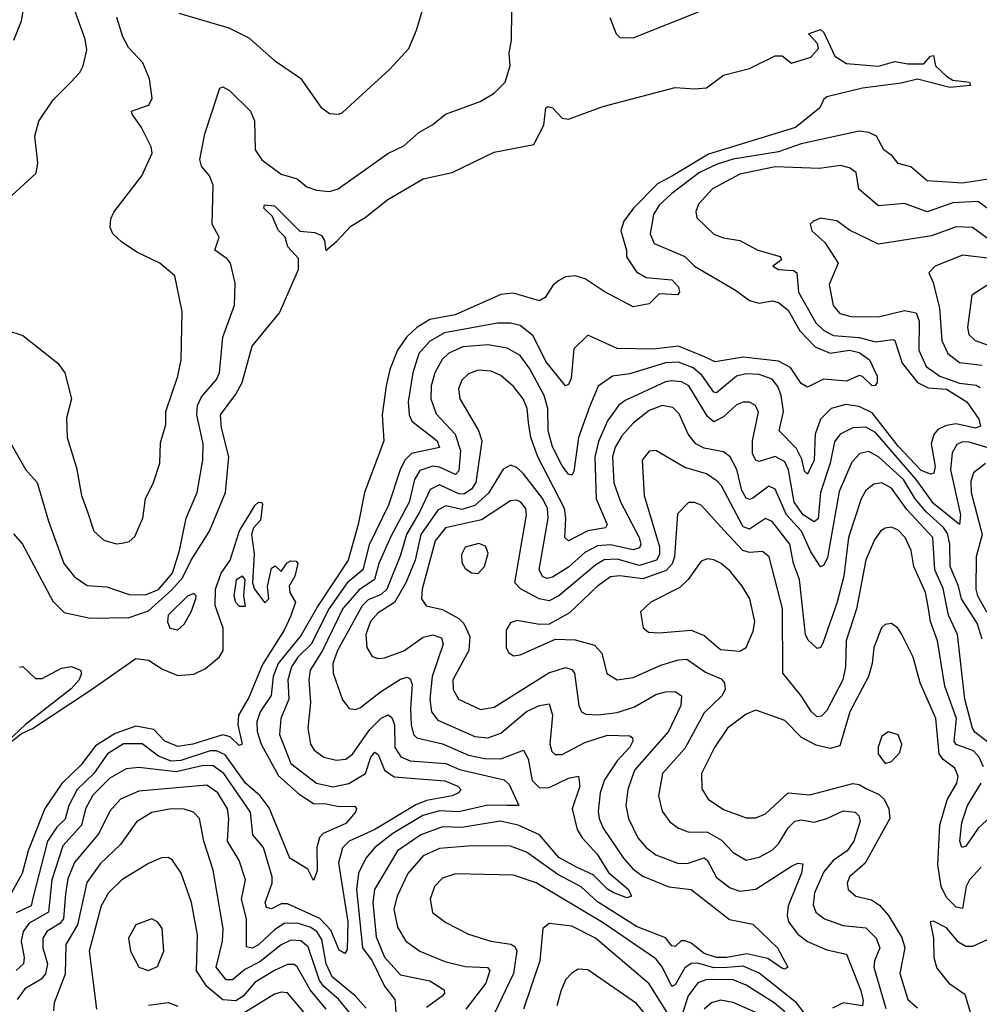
# Model space of a CAD drawing. Extents: x 1552294 to 1694791, y 811929 to 917222.
# Tile 269 of 643: x 1580386 to 1583357, y 903940 to 906988. Entities that reach past the tile are written whole.
import ezdxf

# ---------------------------------------------------------------- set-up
doc = ezdxf.new("R2010")
doc.units = 0

msp = doc.modelspace()

# ---------------------------------------------------------------- linework, layer by layer
at = {"layer": '0CON10XD'}
for points in [[(1580367.8, 906925), (1580391.5, 906985), (1580423.2, 907175)], [(1580878.5, 907008.5), (1581033.5, 906963.5), (1581095, 906932.5), (1581175, 906862.2), (1581255, 906807.5), (1581317.6, 906717.6), (1581345, 906698), (1581373.9, 906696.1), (1581385, 906701.2), (1581532, 906835), (1581590.9, 906899.1), (1581614.3, 906955.7), (1581664.3, 907125.7)], [(1580325, 906411.2), (1580436.4, 906513.6), (1580442.2, 906545), (1580432.4, 906627.6), (1580445.4, 906674.6), (1580489.8, 906740.2), (1580544.4, 906795), (1580571.9, 906825), (1580581.9, 906845), (1580593.5, 906895), (1580588, 906928), (1580553.2, 907025)], [(1580355, 905681.2), (1580404.6, 905595), (1580439.7, 905555), (1580475, 905435.6), (1580522.4, 905305), (1580555, 905263.1), (1580595, 905236.7), (1580655, 905232.4), (1580725, 905209), (1580775, 905207.3), (1580815, 905224.7), (1580858.4, 905275), (1580880.5, 905345), (1580900.7, 905445), (1580935.3, 905525), (1580952.4, 905625), (1580953.7, 905675), (1580933.8, 905765), (1580936.6, 905793.4), (1580949, 905821), (1580995, 905874.7), (1581004.8, 905895), (1581014.5, 906005.5), (1581051.1, 906105), (1581053.1, 906173.1), (1581038.2, 906235), (1581028.4, 906248.4), (1580989.4, 906275), (1581003.6, 906315), (1580981.1, 906355), (1580985, 906476), (1580972.9, 906505), (1580948.5, 906535), (1580942.9, 906555), (1580958.9, 906635), (1581005, 906776.7), (1581015, 906780), (1581035, 906768.6), (1581100.5, 906705), (1581112.3, 906675), (1581114.6, 906585), (1581135, 906554.5), (1581195, 906510.5), (1581245, 906495.5), (1581275, 906470.9), (1581305, 906460.5), (1581345, 906456.7), (1581372, 906465), (1581525, 906573.8), (1581575, 906597.9), (1581621, 906639), (1581665, 906663.8), (1581704.1, 906695.9), (1581811.5, 906735), (1581855, 906760.4), (1581888.5, 906795), (1581904.5, 906845), (1581901.5, 906885), (1581908.8, 906925), (1581909.6, 907015)], [(1582212.5, 906995), (1582231.9, 906945), (1582243.2, 906933.2), (1582285, 906932.4), (1582492.5, 907015)], [(1580595.5, 905464.5), (1580615.3, 905405.3), (1580646.6, 905376.6), (1580684.4, 905365.6), (1580702.6, 905367.4), (1580725, 905373.1), (1580741.7, 905388.3), (1580766.9, 905445), (1580775.4, 905505), (1580800, 905555), (1580819.4, 905615), (1580821.7, 905678.3), (1580837.8, 905735), (1580837.7, 905775), (1580875.3, 905885), (1580885.4, 905935), (1580889.1, 906085), (1580865.6, 906195), (1580820, 906235), (1580748.4, 906268.4), (1580700.8, 906300.8), (1580674, 906325), (1580665.8, 906345), (1580668.3, 906371.7), (1580677.6, 906392.4), (1580764.3, 906505), (1580795.6, 906575), (1580792.9, 906595), (1580763.3, 906655), (1580734, 906696), (1580732, 906705), (1580763.6, 906716.4), (1580786, 906724), (1580795.7, 906745), (1580787.5, 906805), (1580766.8, 906855), (1580722.5, 906902.5), (1580704.7, 906935), (1580686.1, 906995)], [(1580366.8, 905396.8), (1580394.8, 905364.8), (1580488, 905188), (1580523.2, 905153.2), (1580604.2, 905135.8), (1580725, 905137.3), (1580785, 905158.2), (1580856.6, 905223.4), (1580890, 905260), (1580916.3, 905315), (1580973.4, 905405), (1581023.3, 905525), (1581032.9, 905635), (1581010, 905725), (1581007.6, 905765), (1581055, 905828.5), (1581074.2, 905865), (1581105, 905977.9), (1581189.7, 906080.3), (1581248.6, 906215), (1581248.5, 906248.5), (1581215.6, 906285), (1581207.1, 906315), (1581186.3, 906336.3), (1581168.6, 906378.6), (1581141.1, 906405), (1581144, 906415), (1581175, 906411.6), (1581253.2, 906333.2), (1581299, 906329), (1581319.8, 906319.8), (1581329.2, 906305), (1581333.3, 906273.3), (1581367.3, 906302.7), (1581410.5, 906349.5), (1581455, 906376.2), (1581525, 906431.2), (1581635, 906495.5), (1581724.6, 906515.4), (1581855, 906578.1), (1581977.6, 906602.4), (1582008, 906662), (1582014.7, 906715), (1582020.9, 906719.1), (1582035.7, 906715), (1582065, 906683.3), (1582085, 906680), (1582190.8, 906719.2), (1582415, 906778.1), (1582475, 906773.8), (1582512.3, 906777.7), (1582565, 906816.7), (1582645, 906837.5), (1582725, 906876.7), (1582746.2, 906876.2), (1582775, 906853.3), (1582835, 906872.5), (1582858.8, 906898.8), (1582856, 906915), (1582827.5, 906945), (1582865, 906958), (1582875, 906948.8), (1582908.8, 906875), (1582945, 906852.5), (1583045, 906844.4), (1583095, 906859.1), (1583135, 906851.6), (1583185, 906851.4), (1583205, 906875.6), (1583215, 906877.8), (1583221.1, 906845), (1583255, 906813.1), (1583275, 906800.6), (1583326.7, 906795), (1583329.2, 906785), (1583265, 906778.9), (1583165, 906804.4), (1583115, 906791.8), (1582995, 906776), (1582885, 906749.2), (1582875, 906742.5), (1582863.3, 906715), (1582787.8, 906655), (1582518.4, 906571.6), (1582406.7, 906505), (1582360.3, 906479.7), (1582286, 906405), (1582256.1, 906365), (1582246.5, 906335), (1582264.7, 906275), (1582264.3, 906254.3), (1582295, 906207.7), (1582325, 906190), (1582405, 906182.5), (1582425, 906161.2), (1582428.6, 906145), (1582423.1, 906136.9), (1582365, 906140), (1582335, 906108.8), (1582285, 906099.2), (1582195, 906147.1), (1582136.1, 906186.1), (1582105, 906195.2), (1582075, 906191.8), (1582051.7, 906178.3), (1582036.1, 906165), (1582012.2, 906127.8), (1581995, 906117.5), (1581915, 906141.3), (1581875, 906137.7), (1581733.9, 906075), (1581655, 906060), (1581615.6, 906035), (1581583.5, 906005), (1581555.5, 905965), (1581531.2, 905905), (1581520.2, 905855), (1581507.6, 905765), (1581513.1, 905685), (1581453.3, 905525), (1581433.8, 905425), (1581402.3, 905315), (1581309.7, 905175), (1581257.3, 905082.7), (1581186.1, 904995), (1581170.9, 904955), (1581163.9, 904896.1), (1581129.7, 904845), (1581120.1, 904815), (1581121.3, 904785), (1581133.8, 904745), (1581186.9, 904646.9), (1581250.5, 904590.5), (1581295, 904561.9), (1581335, 904561.1), (1581375, 904551.9), (1581423.6, 904553.6), (1581428.8, 904545), (1581425.7, 904535), (1581395, 904500), (1581325, 904468.4), (1581313.7, 904456.3), (1581306, 904425), (1581307.1, 904352.9), (1581295, 904323.8), (1581277.9, 904357.9), (1581222.4, 904392.4), (1581158, 904548), (1581129.8, 904585), (1581084.4, 904624.4), (1581022.3, 904712.3), (1580995, 904724.5), (1580975, 904724.4), (1580885, 904695.1), (1580855, 904692.9), (1580815, 904707.9), (1580765, 904746.2), (1580706.6, 904746.6), (1580658, 904715), (1580615.1, 904654.9), (1580563.7, 904605), (1580537.8, 904555), (1580526.7, 904513.3), (1580501.2, 904488.8), (1580471.4, 904445), (1580427.4, 904272.6), (1580421.1, 904245), (1580375, 904223.4)], [(1583385, 906494.5), (1583305, 906481.8), (1583195, 906489.7), (1583145, 906532.8), (1583105, 906542.9), (1583086.7, 906566.7), (1583061.5, 906585), (1583038.1, 906628.1), (1583015, 906638.7), (1582985, 906642.8), (1582805, 906604), (1582735, 906579.7), (1582595, 906556.2), (1582545, 906541.4), (1582490.8, 906515), (1582405, 906450.4), (1582365, 906414.3), (1582347.9, 906385), (1582337.5, 906325), (1582349.6, 906295), (1582444.5, 906255), (1582474.6, 906225), (1582601.4, 906151.4), (1582645, 906118.9), (1582675, 906111.2), (1582715, 906118.3), (1582735, 906112.5), (1582765, 906089.2), (1582801.3, 906025), (1582848.5, 905975), (1582895, 905955.9), (1582955, 905965.5), (1582985, 905957.9), (1583016.3, 905935), (1583040.8, 905885), (1583040.5, 905865), (1583034.3, 905855.7), (1583024.7, 905854.7), (1582995, 905883.8), (1582985, 905886.7), (1582945, 905869.5), (1582874.7, 905875.3), (1582825, 905850.8), (1582805, 905862.1), (1582771.6, 905911.6), (1582735, 905931.2), (1582625, 905943.3), (1582538.6, 905928.6), (1582505.9, 905945), (1582425, 905977.6), (1582348.4, 905968.4), (1582235, 905970), (1582145, 906011.9), (1582100.9, 905969.1), (1582092.8, 905877.2), (1582085, 905859.2), (1582075, 905854.3), (1582015, 905930.3), (1581975, 906009.7), (1581935, 906041.1), (1581905, 906048.7), (1581865, 906048.4), (1581701, 906019), (1581655, 905993), (1581621.5, 905955), (1581602.8, 905895), (1581588.6, 905805), (1581591, 905765), (1581599.6, 905745), (1581678.6, 905685), (1581685.9, 905664.1), (1581598.2, 905645), (1581577.9, 905625), (1581564, 905595), (1581527.7, 905485), (1581467.9, 905362.1), (1581447.8, 905285), (1581399.6, 905245), (1581343.7, 905165), (1581288.4, 905055), (1581246.9, 905015), (1581226.8, 904985), (1581215.7, 904945), (1581218.6, 904885), (1581194, 904825), (1581190.4, 904775), (1581225.4, 904685.4), (1581305, 904624.5), (1581355, 904613.4), (1581405, 904623.4), (1581456.5, 904655), (1581473, 904705), (1581485, 904720.8), (1581495, 904712.9), (1581514.9, 904664.9), (1581545, 904644.6), (1581701.9, 904631.9)], [(1583380.4, 906405), (1583352, 906425), (1583275, 906421.7), (1583195, 906393.3), (1583125, 906418.9), (1583045, 906412.5), (1582983.2, 906463.2), (1582975, 906515.6), (1582955, 906530), (1582927.3, 906537.3), (1582862.2, 906527.8), (1582725, 906532.9), (1582615, 906510.4), (1582530.4, 906465), (1582487.7, 906417.7), (1582478.8, 906395), (1582481.8, 906375), (1582535, 906324.5), (1582565, 906312.9), (1582615, 906304.6), (1582671.1, 906275), (1582740, 906255), (1582744.2, 906245), (1582717.5, 906225), (1582734.8, 906214.8), (1582781.4, 906211.4), (1582791.8, 906205), (1582797, 906145), (1582850, 906050), (1582875, 906026.1), (1582905, 906010.2), (1582984.9, 906004.9), (1583035, 905991.3), (1583088.7, 905998.7), (1583095.3, 905995), (1583118, 905925), (1583165.3, 905865.3), (1583198.3, 905848.3), (1583255, 905844.2), (1583318.1, 905805), (1583355, 905751.8), (1583359.8, 905730.2), (1583345, 905724.2), (1583285, 905736.7), (1583255, 905732.3), (1583229.5, 905720.5), (1583215.7, 905704.3), (1583207.7, 905675), (1583219.8, 905605), (1583215.8, 905584.2), (1583205, 905581.6), (1583177.1, 905592.9), (1583105, 905668.4), (1583025, 905771.1), (1582985, 905790.4), (1582943.1, 905796.9), (1582897.7, 905785), (1582865, 905751.2), (1582848, 905705), (1582845, 905624.4), (1582825, 905580.9), (1582815, 905590.8), (1582807.3, 905627.3), (1582790.9, 905660.9), (1582736.8, 905715), (1582750, 905775), (1582743.2, 905825), (1582732.7, 905852.7), (1582714.9, 905874.9), (1582675, 905889.7), (1582635, 905892.3), (1582605, 905885.2), (1582543.2, 905833.2), (1582535, 905834.7), (1582497.4, 905887.4), (1582470.3, 905910.3), (1582425, 905928), (1582385, 905925.7), (1582275, 905892.4), (1582221.1, 905885), (1582176.7, 905853.3), (1582149.8, 905789.8), (1582115.7, 905694.3), (1582100.9, 905589.1), (1582095, 905578.6), (1582085, 905581.5), (1582065, 905607.3), (1582035, 905666.4), (1582022.2, 905715), (1582020.3, 905785), (1582009.7, 905825), (1581965, 905907.8), (1581935, 905948.6), (1581895, 905971.5), (1581835, 905981.5), (1581757.5, 905975), (1581714.1, 905955.9), (1581694, 905936), (1581671.3, 905895), (1581660, 905855), (1581658.3, 905815), (1581675, 905768), (1581734.3, 905705), (1581749.9, 905655), (1581745, 905591.9), (1581735, 905580.2), (1581685, 905603.4), (1581665, 905606.4), (1581625, 905592.5), (1581607.6, 905565), (1581591.5, 905495), (1581535, 905387.9), (1581497.9, 905305), (1581484, 905255), (1581436.4, 905223.6), (1581386.1, 905165), (1581323.1, 905035), (1581284.5, 904975), (1581280.7, 904945), (1581286, 904874), (1581278.1, 904795), (1581285.9, 904745), (1581297.2, 904727.2), (1581327.1, 904705), (1581365, 904696.3), (1581395, 904699.2), (1581416, 904714), (1581469.6, 904790.4), (1581505, 904825.9), (1581526.7, 904836.7), (1581538.3, 904828.3), (1581545.7, 904805.7), (1581546.7, 904735), (1581566.1, 904706.1), (1581595, 904693.5), (1581705, 904685.1), (1581747.2, 904667.2), (1581885.5, 904635), (1581901, 904621), (1581931.4, 904555), (1581895.2, 904555.2), (1581835, 904556.7), (1581745, 904535.4), (1581685, 904538.9), (1581634.3, 904525), (1581541, 904469), (1581484.8, 904425), (1581457.1, 904392.9), (1581435, 904345.6), (1581428.8, 904295), (1581446.5, 904115), (1581477.3, 904075), (1581515, 903996.4), (1581547.4, 903955), (1581551.3, 903905)], [(1583385, 906309.3), (1583335, 906344.8), (1583285, 906346.8), (1583208.8, 906318.8), (1583045, 906293.1), (1582955, 906336.8), (1582915, 906365.6), (1582865, 906374.2), (1582843.3, 906365), (1582833.3, 906355), (1582838, 906335), (1582878.1, 906298.1), (1582920, 906235), (1582891.6, 906168.4), (1582903.9, 906103.9), (1582925, 906078.4), (1582959.9, 906069.9), (1583045, 906068.4), (1583125, 906088.5), (1583160.6, 906080.6), (1583170.4, 906055), (1583169.1, 905965), (1583192.3, 905915), (1583234, 905885), (1583295, 905863.1), (1583346.5, 905856.5), (1583359.6, 905849.6)], [(1583435, 906243.8), (1583305, 906258.8), (1583220, 906225), (1583200.8, 906205), (1583214.2, 906175), (1583233.6, 906095), (1583240.2, 905995), (1583258.8, 905955), (1583295, 905927.3), (1583365, 905918.5)], [(1583394, 906175), (1583333.8, 906135), (1583319.6, 906035), (1583324.2, 906014.2), (1583343.8, 905995), (1583433.3, 905963.3)], [(1580345, 906027.1), (1580395, 906010.8), (1580504, 905925), (1580525.6, 905895), (1580545.6, 905815), (1580530.6, 905755), (1580533.1, 905695), (1580561.4, 905601.4), (1580577.1, 905515), (1580595.5, 905464.5)], [(1582654, 905644), (1582653.9, 905685), (1582673.2, 905773.2), (1582663.5, 905793.5), (1582645, 905804.7), (1582625, 905804.7), (1582605, 905796.3), (1582565, 905759.1), (1582535, 905743.8), (1582515, 905759.6), (1582457.8, 905855), (1582435, 905867.1), (1582405, 905870.4), (1582385, 905867), (1582260.7, 905809.3), (1582240.5, 905795), (1582205, 905746.1), (1582177.7, 905682.3), (1582165.9, 905634.1), (1582170.1, 905505), (1582204.7, 905425), (1582198.9, 905415), (1582145, 905405.5), (1582084.8, 905374.7), (1582073.3, 905385), (1582077, 905445), (1582071.9, 905475), (1581989.7, 905635), (1581967.7, 905695), (1581961.2, 905741.2), (1581957.3, 905785), (1581944.1, 905814.1), (1581915, 905852.4), (1581875, 905887.1), (1581845, 905900), (1581805, 905903.1), (1581775, 905892.2), (1581755, 905872.2), (1581744.7, 905845), (1581748.1, 905815), (1581806.3, 905716.3), (1581816.9, 905685), (1581797.5, 905555), (1581784.8, 905535), (1581760.7, 905519.3), (1581745, 905520.8), (1581685, 905548.4), (1581656, 905534), (1581624.8, 905465.2), (1581583.4, 905395), (1581565, 905330.8), (1581522.5, 905225), (1581505, 905208.6), (1581465, 905192.5), (1581446.1, 905173.9), (1581370, 905035), (1581355.2, 904995), (1581355.7, 904965.7), (1581385, 904882.5), (1581405.4, 904855.4), (1581425, 904853.1), (1581441.2, 904858.8), (1581502.8, 904907.2), (1581565, 904947), (1581585, 904952.8), (1581595, 904947.3), (1581601, 904931), (1581595.1, 904855), (1581598.1, 904805), (1581604.8, 904775), (1581615, 904764.7), (1581695, 904746.2), (1581775, 904711.1), (1581825, 904700.6), (1581875, 904700), (1581945, 904726.7), (1581960.1, 904700.1), (1581972.5, 904632.5), (1581995, 904610), (1582025, 904611), (1582085, 904640), (1582115.9, 904645.9), (1582120.3, 904615), (1582096.3, 904545), (1582111.1, 904481.1), (1582126.8, 904455), (1582173.7, 904405), (1582208.5, 904348.5), (1582270.9, 904295), (1582280, 904275), (1582265, 904269.5), (1582225, 904284.8), (1582205, 904296.5), (1582160.7, 904340.7), (1582110, 904365), (1582055, 904394.2), (1581994.8, 904465), (1581929.1, 904495), (1581873.4, 904506.6), (1581755, 904486.9), (1581695, 904489.3), (1581627.1, 904465), (1581555.2, 904415), (1581484.5, 904295), (1581478.5, 904255), (1581488.9, 904148.9), (1581515, 904086.4), (1581565, 904031.2), (1581655, 904012.3), (1581699.6, 903985), (1581701.1, 903975), (1581693.8, 903965), (1581645, 903930.5)], [(1583365, 905070), (1583349.5, 905119.5), (1583301.4, 905195), (1583292, 905235), (1583266.5, 905295), (1583264.9, 905365), (1583257.8, 905397.8), (1583245.9, 905415.9), (1583193.2, 905463.2), (1583158.3, 905505), (1583122.2, 905565), (1583045, 905634.8), (1583015, 905651.3), (1582986.4, 905645), (1582961.8, 905618.2), (1582922.7, 905527.3), (1582886.4, 905323.6), (1582875, 905300), (1582865, 905294.3), (1582835, 905341.2), (1582806.4, 905405), (1582759.4, 905455), (1582724.8, 905534.8), (1582705, 905543.9), (1582655, 905507.1), (1582645, 905502.6), (1582635, 905507.4), (1582620.9, 905530.9), (1582606.1, 905596.1), (1582585, 905635.4), (1582565, 905650.7), (1582505, 905662.3), (1582479.4, 905675), (1582455.2, 905705), (1582427.8, 905767.8), (1582408, 905788), (1582375, 905793.9), (1582335, 905778.1), (1582285, 905739.1), (1582249.8, 905700.2), (1582229.6, 905665), (1582221, 905635), (1582224.9, 905554.9), (1582245.4, 905495.4), (1582303.9, 905385), (1582308.9, 905365), (1582305, 905353.2), (1582285, 905347.4), (1582215, 905362.4), (1582175, 905359.7), (1582135, 905339.2), (1582085, 905293), (1582035, 905262.4), (1582018.4, 905258.4), (1582005, 905263.3), (1581993.7, 905285), (1582021.3, 905445), (1582019.5, 905475), (1582005.1, 905505.1), (1581945, 905582.5), (1581925, 905602.2), (1581905, 905608.9), (1581883, 905597), (1581837.1, 905522.9), (1581795, 905484), (1581755, 905472.4), (1581705, 905482.8), (1581680.4, 905469.6), (1581627.5, 905395), (1581610.5, 905315), (1581580.7, 905245), (1581546.4, 905183.6), (1581495, 905152.4), (1581471.6, 905125), (1581457.5, 905085), (1581460.3, 905045), (1581476.5, 905016.5), (1581495, 905010.4), (1581515, 905012.2), (1581575, 905034.8), (1581635, 905076.7), (1581665, 905083.6), (1581691.9, 905075), (1581696.8, 905055), (1581663.1, 904955), (1581655.5, 904885), (1581660.6, 904845), (1581680.1, 904820.1), (1581795, 904769), (1581835, 904765.2), (1581875, 904779.3), (1581955, 904846.4), (1581995, 904865.2), (1582025, 904870), (1582035.2, 904835.2), (1582026.8, 904745), (1582033.1, 904723.1), (1582043.3, 904713.3), (1582065, 904713.9), (1582135, 904750.7), (1582205, 904772.8), (1582275, 904771.2), (1582283.3, 904765), (1582284, 904755), (1582274.2, 904735.8), (1582235.8, 904694.2), (1582196.2, 904635), (1582183.1, 904595), (1582177.1, 904537.1), (1582179.5, 904515), (1582192.6, 904485), (1582255, 904392.1), (1582285, 904358.4), (1582315, 904336.7), (1582395, 904303.5), (1582465, 904295.9), (1582582.9, 904202.9), (1582655, 904188.1), (1582731.8, 904115), (1582763.3, 904055), (1582755, 904048.8), (1582745, 904051.4), (1582701.5, 904081.5), (1582636.5, 904096.5), (1582575, 904084.6), (1582542.5, 904085), (1582505, 904097.7), (1582465, 904128.9), (1582445, 904136.9), (1582433.8, 904136.2), (1582415, 904119.1), (1582405, 904120.6), (1582385, 904145.5), (1582295, 904180.4), (1582210.4, 904235)], [(1583517.8, 905622.2), (1583325, 905680.1), (1583305, 905681.9), (1583286.7, 905673.3), (1583272.8, 905647.2), (1583267.4, 905595), (1583298.6, 905455), (1583295, 905425.5), (1583215, 905490), (1583160.6, 905565), (1583035, 905710.1), (1583005, 905727), (1582965, 905724.4), (1582926.1, 905705), (1582908.2, 905681.8), (1582895.1, 905615), (1582864.9, 905525), (1582857.3, 905442.7), (1582845, 905434), (1582811.6, 905455), (1582783.6, 905495), (1582766.1, 905595), (1582755, 905619.3), (1582725, 905635.9), (1582675, 905620.7), (1582665, 905624.7), (1582654, 905644)], [(1583430.4, 904715), (1583342.5, 904782.5), (1583335.6, 904795), (1583311.5, 904885), (1583289.3, 905085), (1583260.7, 905145), (1583245, 905227.1), (1583219.4, 905285), (1583212.7, 905385), (1583132.3, 905472.3), (1583085, 905537.8), (1583055, 905554.3), (1583029.9, 905550.1), (1583005, 905530.4), (1582991, 905505), (1582951.8, 905385), (1582936.9, 905265), (1582915, 905182.2), (1582872.4, 905057.6), (1582865, 905044.3), (1582855, 905041.9), (1582827, 905067), (1582818.2, 905085), (1582800.2, 905255), (1582781.6, 905305), (1582770, 905365), (1582715, 905435.2), (1582695, 905444), (1582645, 905410.9), (1582625, 905418.7), (1582558.7, 905545), (1582545, 905560), (1582512.4, 905582.4), (1582445, 905601.8), (1582355, 905654.5), (1582335, 905652.9), (1582312.5, 905625), (1582319.4, 905515), (1582366.1, 905356.1), (1582367, 905333), (1582356.9, 905315), (1582305, 905298.7), (1582235, 905318.4), (1582195, 905315.6), (1582168.9, 905301.1), (1582054.8, 905205), (1582025, 905189.5), (1581994.1, 905195), (1581935.8, 905225.8), (1581919.1, 905245), (1581954.3, 905455), (1581952.7, 905475), (1581937.7, 905495), (1581925, 905500.5), (1581905, 905498.6), (1581815, 905439.7), (1581703.8, 905415), (1581672.3, 905375), (1581632, 905225), (1581629.3, 905195), (1581644.1, 905174.1), (1581695, 905162.2), (1581745, 905134.3), (1581761.2, 905118.8), (1581778.8, 905078.8), (1581776.1, 905035), (1581726.2, 904945), (1581727.3, 904915), (1581744.5, 904884.5), (1581812.7, 904852.7), (1581855, 904859.5), (1582024.1, 904965.9), (1582075, 904983), (1582095, 904976.8), (1582103.2, 904965), (1582116.4, 904865), (1582125, 904845.6), (1582138.4, 904838.4), (1582176.2, 904836.2), (1582235, 904843), (1582289.4, 904860.6), (1582355, 904899), (1582385, 904907.7), (1582415, 904908.8), (1582434.6, 904895), (1582432.4, 904865), (1582394, 904785), (1582288.8, 904665), (1582268.1, 904605), (1582262.4, 904555), (1582270.9, 904515), (1582299.7, 904455), (1582324.7, 904425), (1582355, 904402.8), (1582425, 904376.3), (1582455, 904376.8), (1582505, 904393.6), (1582515.5, 904385.5), (1582543.1, 904333.1), (1582585, 904300.5), (1582615, 904289.8), (1582665, 904296.1), (1582775, 904367.6), (1582795, 904377.1), (1582810, 904375), (1582806.1, 904346.1), (1582764.8, 904245), (1582761.3, 904215), (1582766.1, 904195), (1582795, 904157.2), (1582825, 904134.8), (1582885, 904108.7), (1582945.4, 904095), (1582988.5, 903985), (1582997.1, 903952.9), (1582995, 903935.6), (1582935, 903944.9), (1582902.1, 903927.9)], [(1583375.6, 905614.4), (1583338.2, 905585), (1583330.2, 905559.8), (1583331, 905525), (1583365.5, 905395), (1583346.6, 905325), (1583346.1, 905225), (1583350.8, 905205), (1583378.8, 905155)], [(1580355, 904750), (1580391.4, 904778.6), (1580425, 904794.1), (1580605, 904912.4), (1580745, 905011.1), (1580784.2, 905005), (1580827.9, 904977.9), (1580875, 904958.2), (1580925, 904961.8), (1580960.5, 904979.5), (1581004.2, 905015.8), (1581016.1, 905035), (1581016, 905105), (1580991.2, 905175), (1580991.8, 905225), (1581009.6, 905275), (1581037.5, 905315), (1581065.8, 905405.8), (1581115, 905485.7), (1581125, 905494.2), (1581135, 905493.3), (1581137.4, 905487.4), (1581130.8, 905439.2), (1581110, 905415), (1581103.1, 905395), (1581111.9, 905335), (1581106.2, 905245), (1581112.5, 905225), (1581145, 905182.5), (1581156.7, 905195), (1581153, 905233), (1581165, 905290), (1581177, 905297), (1581195, 905280), (1581213.6, 905306.4), (1581225, 905312.5), (1581241.7, 905311.7), (1581246.7, 905305), (1581237.5, 905265), (1581220, 905235), (1581222.5, 905215), (1581240, 905185), (1581225, 905142.5), (1581205, 905098), (1581137.9, 904992.1), (1581095, 904890), (1581063.4, 904835), (1581061, 904805), (1581074, 904745), (1581065, 904741.5), (1581037.6, 904767.6), (1581015, 904774.7), (1580921.9, 904745), (1580875, 904738.4), (1580835, 904754.2), (1580800.6, 904790.6), (1580745, 904801.1), (1580681.4, 904778.6), (1580620.3, 904740.3), (1580575, 904680.5), (1580516.4, 904623.6), (1580463.9, 904546.1), (1580412.1, 904415), (1580393.3, 904345), (1580295, 904170.7)], [(1583369.4, 904675), (1583356, 904705), (1583338.4, 904725), (1583285, 904744.1), (1583278.5, 904755), (1583286.2, 904825), (1583249.4, 904925), (1583227.2, 905065), (1583205.2, 905125), (1583198.2, 905171.8), (1583189.8, 905215), (1583153.9, 905295), (1583146.1, 905345), (1583127.3, 905385), (1583105, 905407.5), (1583085, 905417.2), (1583065, 905414.6), (1583050.9, 905405), (1583031.8, 905378.2), (1583005, 905316), (1582975.9, 905164.1), (1582943.9, 905065), (1582942.8, 904985), (1582934.4, 904945), (1582885, 904850), (1582867.6, 904832.4), (1582855, 904830), (1582836.9, 904845), (1582805.3, 904895.3), (1582748.6, 904965), (1582747.6, 905165), (1582706.3, 905325), (1582685, 905341.4), (1582645, 905338.3), (1582624.9, 905344.9), (1582566.8, 905406.8), (1582495.4, 905485), (1582475, 905494), (1582456.4, 905493.6), (1582421.9, 905458.1), (1582412.9, 905325), (1582405.8, 905304.2), (1582387.4, 905282.6), (1582315, 905257), (1582243.9, 905266.1), (1582215, 905263.4), (1582174.3, 905235), (1582087.5, 905152.5), (1582025, 905117.1), (1581995, 905115.4), (1581925, 905128.5), (1581905, 905120.8), (1581892, 905098), (1581891.5, 905045), (1581898.7, 905028.7), (1581915, 905018.6), (1581935, 905021.5), (1582045, 905070.3), (1582105, 905068.6), (1582165, 905051.6), (1582187.5, 905027.5), (1582203.9, 904963.9), (1582235, 904944.1), (1582285, 904951.9), (1582370.3, 904989.7), (1582425, 905006.9), (1582451.3, 905008.7), (1582508.8, 904968.8), (1582557.5, 904947.5), (1582568.2, 904935), (1582570, 904915), (1582559.2, 904895), (1582505, 904842.7), (1582445, 904731.6), (1582375.8, 904655), (1582362.9, 904585), (1582375, 904538.1), (1582398.8, 904505), (1582425.6, 904485.6), (1582455, 904473.7), (1582515, 904473.3), (1582558.3, 904448.3), (1582595, 904410.3), (1582635, 904386.1), (1582675, 904395.8), (1582715, 904417.5), (1582735, 904436.5), (1582765, 904486.5), (1582785, 904507.4), (1582805, 904510.7), (1582845, 904504.3), (1582885, 904514.8), (1582935, 904539.4), (1582972.5, 904535), (1582984, 904524), (1582987.4, 904507.4), (1582967.9, 904445), (1582947.7, 904415), (1582904.3, 904385.7), (1582875, 904350.5), (1582846, 904285), (1582841.8, 904248.2), (1582850.4, 904225), (1582877.5, 904205), (1582935, 904183.5), (1583005, 904177), (1583037.5, 904145), (1583049, 904115), (1583031.9, 904075), (1583030.2, 904055), (1583067.1, 903927.1)], [(1581805, 905274), (1581824.2, 905295), (1581836.4, 905336.4), (1581828.2, 905358.2), (1581806.9, 905366.9), (1581765, 905355.6), (1581753, 905333), (1581755, 905307.5), (1581765, 905288.8), (1581785, 905276.2), (1581805, 905274)], [(1582615, 905033.4), (1582635.2, 905044.8), (1582656.8, 905095), (1582661.3, 905125), (1582646, 905195), (1582622.9, 905235), (1582585, 905280.9), (1582557.8, 905305), (1582535, 905315.9), (1582515, 905319.4), (1582495, 905311.5), (1582455.3, 905255), (1582429.5, 905230.5), (1582339.4, 905185), (1582307.5, 905155), (1582315.6, 905105.6), (1582332.6, 905092.6), (1582365, 905090), (1582465, 905098.7), (1582505, 905081.6), (1582555, 905038.2), (1582615, 905033.4)], [(1581085, 905172.5), (1581080, 905205), (1581083.3, 905255), (1581075, 905266), (1581056.1, 905253.9), (1581048.8, 905205), (1581053.8, 905185), (1581065, 905172.5), (1581085, 905172.5)], [(1580875, 905099.6), (1580895, 905117.1), (1580916.8, 905155), (1580931.4, 905195), (1580932.1, 905205), (1580925, 905212.1), (1580905, 905204.1), (1580845.2, 905145), (1580843.7, 905123.7), (1580850.8, 905105), (1580875, 905099.6)], [(1583362.5, 904365), (1583326, 904325), (1583315.5, 904305), (1583305, 904236.9), (1583285, 904240.8), (1583255, 904271.1), (1583238.7, 904305), (1583228.2, 904371.8), (1583234.1, 904495), (1583256.9, 904573.1), (1583287.3, 904625), (1583290.9, 904645), (1583280.8, 904670.8), (1583245, 904697.5), (1583232.1, 904715), (1583221.6, 904825), (1583173.2, 904935), (1583151.8, 905015), (1583116.4, 905085), (1583104.5, 905104.5), (1583085, 905118.6), (1583065, 905115.7), (1583054.1, 905105.9), (1583029.6, 905045), (1583025.3, 904995), (1583013.7, 904955), (1582956, 904845), (1582925, 904740.6), (1582895, 904732.4), (1582851.9, 904741.9), (1582806.5, 904766.5), (1582755, 904818.8), (1582665, 904850.9), (1582635, 904838.4), (1582576.7, 904795), (1582536.8, 904735), (1582496.2, 904655), (1582497.3, 904607.3), (1582516.9, 904575), (1582565, 904542.8), (1582635, 904517.7), (1582665, 904517.1), (1582695, 904529.3), (1582765, 904595.2), (1582831.4, 904588.6), (1582965, 904624.1), (1582985, 904620.6), (1583007.1, 904607.1), (1583045, 904590.2), (1583061.9, 904575), (1583077, 904545), (1583079.1, 904515), (1583003, 904377), (1582955, 904334.3), (1582947.1, 904315), (1582950.9, 904295), (1582974.2, 904275), (1583023, 904263), (1583047.3, 904247.3), (1583075.4, 904215.4), (1583117.1, 904147.1), (1583125.6, 904115), (1583110.2, 904035), (1583135, 903954.6), (1583165, 903928.8)], [(1580385, 904984), (1580395.8, 904985.8), (1580435, 904948.8), (1580455, 904949.2), (1580515, 904980.9), (1580545, 904985.6), (1580574.3, 904974.3), (1580577.5, 904965), (1580569.6, 904945), (1580545, 904916.4), (1580404, 904806), (1580348.8, 904755)], [(1583065, 904686), (1583085, 904692), (1583110.2, 904719.8), (1583116.7, 904745), (1583105, 904774), (1583075, 904783.8), (1583055, 904770), (1583043.7, 904736.3), (1583043.5, 904715), (1583065, 904686)], [(1581701.9, 904631.9), (1581742.1, 904615), (1581751.1, 904605), (1581744.5, 904595), (1581724.2, 904585), (1581645, 904570.5), (1581612, 904558), (1581485, 904481.7), (1581405.3, 904445), (1581385, 904424.6), (1581372.2, 904377.8), (1581401.6, 904195), (1581399.9, 904110.1), (1581392.6, 904097.4), (1581375, 904107.2), (1581349.1, 904169.1), (1581315, 904205.6), (1581215, 904251.4), (1581195, 904251.2), (1581165, 904236.1), (1581149.6, 904239.6), (1581145.6, 904255), (1581166.9, 904315), (1581167.3, 904335), (1581140.7, 904425), (1581107.3, 904465), (1581100.6, 904535), (1581018, 904655), (1580985, 904678.6), (1580955, 904679.5), (1580870.4, 904659.6), (1580755, 904672.8), (1580715, 904669.2), (1580665, 904640.6), (1580612.6, 904587.4), (1580589.7, 904545), (1580576.9, 904495), (1580518.9, 904431.1), (1580485.3, 904325), (1580474.7, 904225.3), (1580415, 904190.8), (1580396.4, 904165), (1580390.7, 904135), (1580399.5, 904085), (1580397.3, 904065), (1580374.9, 904045.1)], [(1583418.3, 904545), (1583353.2, 904485), (1583315, 904429.6), (1583302.9, 904425), (1583296.7, 904445), (1583302.5, 904502.5), (1583319.6, 904555), (1583362.1, 904625)], [(1581458.2, 903928.2), (1581424.9, 903964.9), (1581352.8, 904025), (1581334.7, 904065), (1581321.1, 904141.1), (1581305.2, 904165.2), (1581285, 904178.7), (1581245, 904191), (1581205, 904189.9), (1581175, 904170.4), (1581125, 904124), (1581105, 904113.8), (1581087.5, 904117.5), (1581087.4, 904205), (1581072.7, 904265), (1581084.8, 904325), (1581064.8, 904385), (1581029.3, 904445), (1581033.6, 904515), (1581028.7, 904545), (1580999.1, 904595), (1580965, 904618.7), (1580755, 904599.6), (1580697.8, 904575), (1580665, 904538.2), (1580631.2, 904468.8), (1580555, 904378.6), (1580535, 904328.2), (1580527.6, 904282.4)], [(1581413.5, 903905), (1581373.7, 903955), (1581326.8, 903995), (1581313.8, 904013.8), (1581278.3, 904118.3), (1581256, 904136), (1581225, 904138.3), (1581195, 904123.8), (1581128.8, 904071.2), (1581082.6, 904047.4), (1581045, 904015.3), (1581025, 904015.8), (1580993.9, 904055), (1581013.6, 904135), (1581015.2, 904175.2), (1580984.8, 904354.8), (1580956, 904445), (1580942, 904515), (1580923.3, 904535), (1580895, 904543.9), (1580854.8, 904544.8), (1580795, 904533.9), (1580747.5, 904505), (1580697.4, 904435), (1580635, 904375.3), (1580593.3, 904316.7), (1580564.2, 904185.8), (1580528.8, 904125), (1580526.5, 904033.5), (1580492.4, 903945), (1580490.2, 903920.3)], [(1582210.4, 904235), (1582175, 904257.4), (1582123.5, 904303.5), (1582051.5, 904341.5), (1581955, 904410.9), (1581905, 904429.8), (1581785, 904430.5), (1581685, 904422.2), (1581635, 904399.4), (1581587.2, 904345), (1581554.3, 904275), (1581544, 904235), (1581555, 904178.6), (1581581.6, 904135), (1581624.4, 904105), (1581702.1, 904072.1), (1581765, 904056.6), (1581833.7, 904053.7), (1581841.2, 904045), (1581828.8, 904005), (1581766.9, 903925)], [(1581334.5, 903925), (1581285.1, 903985), (1581245, 904055.8), (1581235, 904062.8), (1581215, 904062.8), (1581175, 904044.5), (1581115, 904008.3), (1581077.7, 903965), (1581055, 903950.4), (1581015, 903954.1), (1580964.8, 903995), (1580933.5, 904043.5), (1580936, 904155), (1580918.1, 904255), (1580886, 904346), (1580857.4, 904387.4), (1580845, 904394.4), (1580825, 904393.3), (1580785, 904376.2), (1580701.8, 904325), (1580660.3, 904285), (1580638.4, 904245), (1580600.4, 904105), (1580623.8, 903925)], [(1582835, 903886.9), (1582790.3, 903945), (1582675, 904036), (1582625, 904057.8), (1582576.1, 904053.9), (1582535, 904052.6), (1582485, 904066.9), (1582465, 904066.1), (1582445, 904052.7), (1582415, 904000.6), (1582405, 903995.3), (1582375, 904056.5), (1582355, 904081), (1582191.9, 904191.9), (1581985, 904316.4), (1581915, 904340.2), (1581735, 904344.1), (1581695, 904330.4), (1581670, 904305), (1581656.1, 904265), (1581663.8, 904223.8), (1581705, 904193.1), (1581775, 904156.7), (1581844, 904135), (1581906.3, 904126.3), (1581918.8, 904118.8), (1581925, 904105.6), (1581914.8, 904035), (1581855, 903910.8)], [(1580527.6, 904282.4), (1580521.2, 904205), (1580509.5, 904190.5), (1580469.6, 904165), (1580457.5, 904145), (1580457.7, 904115), (1580471.5, 904065), (1580465.3, 904034.7), (1580452.5, 904017.5), (1580401.9, 903988.1), (1580378.1, 903955)], [(1580785, 904044.4), (1580812.8, 904057.2), (1580832.1, 904105), (1580826.4, 904175), (1580813.8, 904193.8), (1580795, 904204.4), (1580745, 904185.6), (1580722.7, 904145), (1580728.9, 904105), (1580754.2, 904055), (1580785, 904044.4)], [(1583401.1, 904148.9), (1583335, 904119.3), (1583315, 904118.9), (1583292.3, 904132.3), (1583255, 904176.5), (1583215, 904197.5), (1583204, 904195), (1583214.6, 904145), (1583215.4, 904085), (1583225, 904052), (1583261.9, 904005), (1583311.3, 903971.3), (1583334.2, 903895), (1583396.1, 903835)], [(1582395, 903906.5), (1582335, 904003.8), (1582168.1, 904145), (1582095, 904182.3), (1582025, 904190), (1582005.4, 904174.6), (1581995.6, 904075), (1581945.2, 903925)], [(1582344.1, 903884.1), (1582295, 903942.8), (1582145, 904046.9), (1582115, 904048.9), (1582095, 904036.7), (1582075, 904015.7), (1582061.1, 903981.1), (1582048.7, 903935)], [(1582755, 903917), (1582721.3, 903945), (1582635, 903999.2), (1582595, 904015.9), (1582513.2, 904016.8), (1582485, 904006.3), (1582455, 903966.7), (1582436, 903906)], [(1581265.4, 903915.4), (1581215, 903975.3), (1581195, 903978), (1581175, 903971.9), (1581071.9, 903908.1)], [(1582664.6, 903915), (1582595, 903946), (1582555, 903953.2), (1582527.1, 903945), (1582505, 903924.7)], [(1580785, 903937.3), (1580845.2, 903945.2), (1580875, 903934.7)]]:
    msp.add_lwpolyline(points, dxfattribs=at)

doc.saveas('drawing.dxf')
